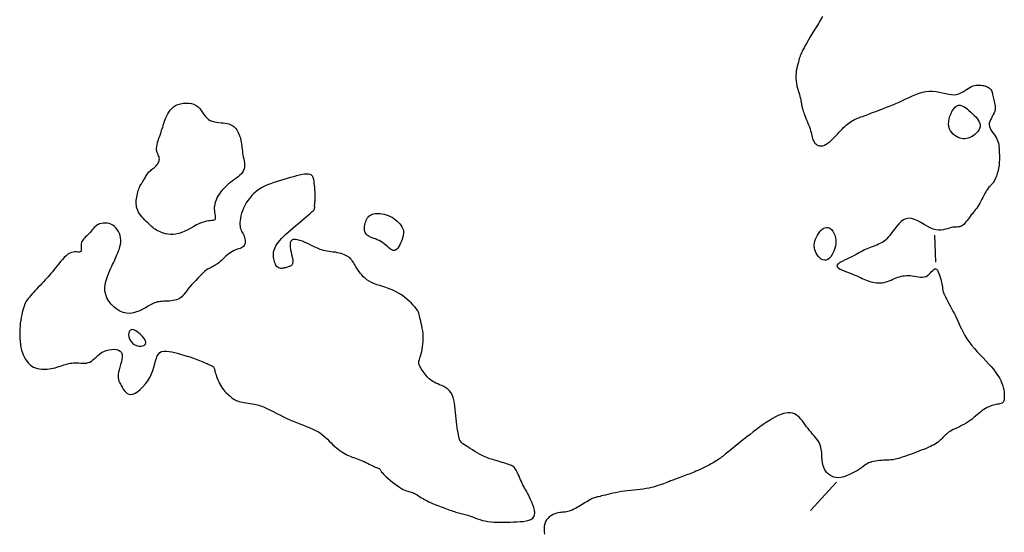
# Model space of a CAD drawing. Header units: millimetres. Extents: x 32690613 to 32693367, y 5343692 to 5344708.
# Tile 763 of 1009: x 32693155 to 32693192, y 5343978 to 5343997. Entities that reach past the tile are written whole.
import ezdxf

# ---------------------------------------------------------------- set-up
doc = ezdxf.new("R2010")
doc.units = ezdxf.units.MM
doc.header["$LTSCALE"] = 20
doc.layers.add('02-DGM_HL_493.00', color=102, linetype='Continuous')

msp = doc.modelspace()

# ---------------------------------------------------------------- linework, layer by layer
at = {"layer": '02-DGM_HL_493.00', "elevation": 493, "flags": 128}
for points in [[(32693184.943, 5343996.856), (32693184.866, 5343996.73), (32693184.788, 5343996.602), (32693184.71, 5343996.474), (32693184.633, 5343996.348), (32693184.558, 5343996.224), (32693184.486, 5343996.105), (32693184.419, 5343995.993), (32693184.357, 5343995.887), (32693184.301, 5343995.791), (32693184.253, 5343995.705), (32693184.214, 5343995.631), (32693184.181, 5343995.566), (32693184.155, 5343995.509), (32693184.133, 5343995.456), (32693184.114, 5343995.405), (32693184.097, 5343995.353), (32693184.08, 5343995.299), (32693184.063, 5343995.239), (32693184.044, 5343995.172), (32693184.023, 5343995.098), (32693184.003, 5343995.018), (32693183.985, 5343994.934), (32693183.969, 5343994.845), (32693183.957, 5343994.754), (32693183.95, 5343994.661), (32693183.95, 5343994.568), (32693183.958, 5343994.474), (32693183.971, 5343994.382), (32693183.99, 5343994.292), (32693184.011, 5343994.205), (32693184.035, 5343994.122), (32693184.059, 5343994.044), (32693184.081, 5343993.972), (32693184.101, 5343993.906), (32693184.117, 5343993.848), (32693184.13, 5343993.796), (32693184.139, 5343993.75), (32693184.147, 5343993.708), (32693184.153, 5343993.67), (32693184.159, 5343993.633), (32693184.164, 5343993.597), (32693184.17, 5343993.562), (32693184.178, 5343993.525), (32693184.186, 5343993.486), (32693184.197, 5343993.445), (32693184.21, 5343993.402), (32693184.225, 5343993.355), (32693184.242, 5343993.304), (32693184.262, 5343993.25), (32693184.285, 5343993.191), (32693184.31, 5343993.127), (32693184.338, 5343993.059), (32693184.367, 5343992.988), (32693184.397, 5343992.916), (32693184.425, 5343992.843), (32693184.452, 5343992.77), (32693184.477, 5343992.7), (32693184.498, 5343992.632), (32693184.516, 5343992.568), (32693184.53, 5343992.508), (32693184.543, 5343992.451), (32693184.555, 5343992.398), (32693184.568, 5343992.348), (32693184.583, 5343992.301), (32693184.602, 5343992.256), (32693184.626, 5343992.214), (32693184.656, 5343992.175), (32693184.691, 5343992.14), (32693184.732, 5343992.11), (32693184.778, 5343992.087), (32693184.829, 5343992.073), (32693184.885, 5343992.068), (32693184.945, 5343992.075), (32693185.009, 5343992.096), (32693185.076, 5343992.13), (32693185.146, 5343992.177), (32693185.217, 5343992.234), (32693185.288, 5343992.297), (32693185.359, 5343992.366), (32693185.428, 5343992.436), (32693185.495, 5343992.506), (32693185.557, 5343992.573), (32693185.615, 5343992.636), (32693185.668, 5343992.693), (32693185.719, 5343992.745), (32693185.767, 5343992.793), (32693185.815, 5343992.838), (32693185.862, 5343992.878), (32693185.91, 5343992.916), (32693185.959, 5343992.95), (32693186.011, 5343992.982), (32693186.066, 5343993.012), (32693186.122, 5343993.04), (32693186.181, 5343993.067), (32693186.24, 5343993.092), (32693186.301, 5343993.116), (32693186.362, 5343993.14), (32693186.424, 5343993.163), (32693186.485, 5343993.186), (32693186.548, 5343993.21), (32693186.613, 5343993.235), (32693186.68, 5343993.26), (32693186.752, 5343993.287), (32693186.828, 5343993.316), (32693186.91, 5343993.347), (32693186.999, 5343993.38), (32693187.095, 5343993.417), (32693187.198, 5343993.456), (32693187.307, 5343993.498), (32693187.42, 5343993.543), (32693187.537, 5343993.59), (32693187.657, 5343993.64), (32693187.779, 5343993.693), (32693187.902, 5343993.749), (32693188.025, 5343993.807), (32693188.148, 5343993.865), (32693188.27, 5343993.921), (32693188.393, 5343993.973), (32693188.517, 5343994.019), (32693188.64, 5343994.055), (32693188.765, 5343994.081), (32693188.889, 5343994.093), (32693189.014, 5343994.091), (32693189.139, 5343994.077), (32693189.262, 5343994.055), (32693189.382, 5343994.029), (32693189.498, 5343994.003), (32693189.609, 5343993.981), (32693189.714, 5343993.966), (32693189.812, 5343993.963), (32693189.901, 5343993.973), (32693189.984, 5343993.997), (32693190.06, 5343994.03), (32693190.131, 5343994.069), (32693190.198, 5343994.112), (32693190.261, 5343994.156), (32693190.323, 5343994.198), (32693190.385, 5343994.235), (32693190.446, 5343994.265), (32693190.507, 5343994.288), (32693190.568, 5343994.304), (32693190.628, 5343994.314), (32693190.687, 5343994.319), (32693190.745, 5343994.32), (32693190.801, 5343994.316), (32693190.854, 5343994.309), (32693190.906, 5343994.299), (32693190.954, 5343994.287), (32693190.999, 5343994.272), (32693191.041, 5343994.254), (32693191.079, 5343994.233), (32693191.112, 5343994.21), (32693191.142, 5343994.184), (32693191.166, 5343994.155), (32693191.186, 5343994.123), (32693191.201, 5343994.088), (32693191.214, 5343994.051), (32693191.224, 5343994.011), (32693191.233, 5343993.968), (32693191.242, 5343993.923), (32693191.251, 5343993.875), (32693191.263, 5343993.825), (32693191.276, 5343993.772), (32693191.291, 5343993.717), (32693191.305, 5343993.66), (32693191.316, 5343993.601), (32693191.324, 5343993.541), (32693191.327, 5343993.479), (32693191.322, 5343993.417), (32693191.309, 5343993.354), (32693191.286, 5343993.291), (32693191.256, 5343993.227), (32693191.221, 5343993.163), (32693191.187, 5343993.099), (32693191.155, 5343993.035), (32693191.128, 5343992.972), (32693191.111, 5343992.908), (32693191.106, 5343992.846), (32693191.116, 5343992.784), (32693191.138, 5343992.722), (32693191.171, 5343992.661), (32693191.21, 5343992.6), (32693191.253, 5343992.539), (32693191.297, 5343992.478), (32693191.338, 5343992.417), (32693191.376, 5343992.356), (32693191.405, 5343992.294), (32693191.429, 5343992.233), (32693191.446, 5343992.171), (32693191.458, 5343992.109), (32693191.467, 5343992.047), (32693191.472, 5343991.984), (32693191.476, 5343991.922), (32693191.478, 5343991.859), (32693191.481, 5343991.797), (32693191.483, 5343991.735), (32693191.484, 5343991.672), (32693191.485, 5343991.61), (32693191.484, 5343991.547), (32693191.481, 5343991.484), (32693191.477, 5343991.422), (32693191.47, 5343991.359), (32693191.461, 5343991.296), (32693191.449, 5343991.234), (32693191.436, 5343991.172), (32693191.421, 5343991.113), (32693191.405, 5343991.056), (32693191.389, 5343991.001), (32693191.372, 5343990.951), (32693191.354, 5343990.904), (32693191.338, 5343990.862), (32693191.321, 5343990.824), (32693191.304, 5343990.79), (32693191.287, 5343990.759), (32693191.27, 5343990.731), (32693191.252, 5343990.705), (32693191.233, 5343990.682), (32693191.214, 5343990.659), (32693191.193, 5343990.638), (32693191.172, 5343990.617), (32693191.149, 5343990.594), (32693191.124, 5343990.568), (32693191.099, 5343990.539), (32693191.071, 5343990.505), (32693191.043, 5343990.465), (32693191.012, 5343990.418), (32693190.98, 5343990.363), (32693190.946, 5343990.301), (32693190.911, 5343990.234), (32693190.875, 5343990.164), (32693190.837, 5343990.092), (32693190.799, 5343990.02), (32693190.761, 5343989.95), (32693190.722, 5343989.884), (32693190.682, 5343989.822), (32693190.643, 5343989.765), (32693190.603, 5343989.711), (32693190.564, 5343989.66), (32693190.524, 5343989.61), (32693190.484, 5343989.56), (32693190.444, 5343989.511), (32693190.405, 5343989.46), (32693190.365, 5343989.408), (32693190.325, 5343989.355), (32693190.286, 5343989.302), (32693190.246, 5343989.252), (32693190.206, 5343989.206), (32693190.166, 5343989.165), (32693190.126, 5343989.13), (32693190.085, 5343989.103), (32693190.044, 5343989.085), (32693190.002, 5343989.074), (32693189.958, 5343989.068), (32693189.913, 5343989.066), (32693189.864, 5343989.064), (32693189.813, 5343989.061), (32693189.758, 5343989.055), (32693189.698, 5343989.043), (32693189.634, 5343989.025), (32693189.564, 5343989.003), (32693189.489, 5343988.981), (32693189.409, 5343988.961), (32693189.324, 5343988.948), (32693189.233, 5343988.945), (32693189.136, 5343988.956), (32693189.033, 5343988.984), (32693188.925, 5343989.031), (32693188.812, 5343989.092), (32693188.696, 5343989.16), (32693188.579, 5343989.23), (32693188.462, 5343989.295), (32693188.347, 5343989.348), (32693188.235, 5343989.383), (32693188.128, 5343989.393), (32693188.027, 5343989.375), (32693187.932, 5343989.33), (32693187.843, 5343989.266), (32693187.76, 5343989.186), (32693187.683, 5343989.097), (32693187.611, 5343989.004), (32693187.544, 5343988.912), (32693187.483, 5343988.826), (32693187.425, 5343988.751), (32693187.372, 5343988.687), (32693187.321, 5343988.632), (32693187.271, 5343988.585), (32693187.222, 5343988.545), (32693187.171, 5343988.51), (32693187.119, 5343988.479), (32693187.064, 5343988.451), (32693187.004, 5343988.425), (32693186.942, 5343988.399), (32693186.877, 5343988.374), (32693186.81, 5343988.349), (32693186.744, 5343988.324), (32693186.677, 5343988.299), (32693186.612, 5343988.272), (32693186.549, 5343988.245), (32693186.489, 5343988.216), (32693186.43, 5343988.185), (32693186.372, 5343988.152), (32693186.312, 5343988.118), (32693186.249, 5343988.082), (32693186.182, 5343988.045), (32693186.108, 5343988.006), (32693186.026, 5343987.966), (32693185.936, 5343987.924), (32693185.842, 5343987.882), (32693185.749, 5343987.838), (32693185.662, 5343987.795), (32693185.585, 5343987.751), (32693185.525, 5343987.707), (32693185.486, 5343987.664), (32693185.473, 5343987.622), (32693185.489, 5343987.581), (32693185.531, 5343987.541), (32693185.595, 5343987.502), (32693185.675, 5343987.464), (32693185.765, 5343987.427), (32693185.862, 5343987.391), (32693185.959, 5343987.356), (32693186.051, 5343987.322), (32693186.136, 5343987.288), (32693186.212, 5343987.255), (32693186.283, 5343987.223), (32693186.348, 5343987.193), (32693186.411, 5343987.163), (32693186.471, 5343987.135), (32693186.532, 5343987.109), (32693186.594, 5343987.085), (32693186.659, 5343987.062), (32693186.727, 5343987.042), (32693186.796, 5343987.025), (32693186.866, 5343987.011), (32693186.937, 5343987.002), (32693187.008, 5343986.997), (32693187.079, 5343986.997), (32693187.148, 5343987.003), (32693187.216, 5343987.015), (32693187.282, 5343987.032), (32693187.346, 5343987.053), (32693187.41, 5343987.077), (32693187.473, 5343987.103), (32693187.535, 5343987.13), (32693187.596, 5343987.156), (32693187.658, 5343987.182), (32693187.72, 5343987.205), (32693187.782, 5343987.225), (32693187.845, 5343987.242), (32693187.909, 5343987.256), (32693187.974, 5343987.265), (32693188.042, 5343987.271), (32693188.111, 5343987.271), (32693188.183, 5343987.266), (32693188.257, 5343987.256), (32693188.334, 5343987.243), (32693188.411, 5343987.229), (32693188.487, 5343987.218), (32693188.562, 5343987.21), (32693188.635, 5343987.21), (32693188.704, 5343987.218), (32693188.768, 5343987.239), (32693188.826, 5343987.273), (32693188.88, 5343987.316), (32693188.929, 5343987.365), (32693188.974, 5343987.414), (32693189.015, 5343987.458), (32693189.053, 5343987.494), (32693189.089, 5343987.516), (32693189.124, 5343987.52), (32693189.157, 5343987.502), (32693189.188, 5343987.465), (32693189.218, 5343987.413), (32693189.246, 5343987.351), (32693189.271, 5343987.281), (32693189.294, 5343987.209), (32693189.314, 5343987.138), (32693189.33, 5343987.072), (32693189.344, 5343987.014), (32693189.354, 5343986.965), (32693189.362, 5343986.922), (32693189.368, 5343986.885), (32693189.373, 5343986.852), (32693189.376, 5343986.822), (32693189.38, 5343986.793), (32693189.384, 5343986.765), (32693189.389, 5343986.737), (32693189.395, 5343986.707), (32693189.403, 5343986.674), (32693189.414, 5343986.638), (32693189.429, 5343986.598), (32693189.447, 5343986.553), (32693189.471, 5343986.502), (32693189.499, 5343986.445), (32693189.534, 5343986.38), (32693189.573, 5343986.308), (32693189.617, 5343986.229), (32693189.664, 5343986.144), (32693189.714, 5343986.053), (32693189.765, 5343985.957), (32693189.817, 5343985.856), (32693189.868, 5343985.75), (32693189.919, 5343985.641), (32693189.97, 5343985.528), (32693190.023, 5343985.413), (32693190.079, 5343985.295), (32693190.14, 5343985.175), (32693190.206, 5343985.054), (32693190.281, 5343984.932), (32693190.364, 5343984.811), (32693190.457, 5343984.689), (32693190.557, 5343984.569), (32693190.663, 5343984.45), (32693190.772, 5343984.333), (32693190.88, 5343984.219), (32693190.985, 5343984.108), (32693191.086, 5343984), (32693191.178, 5343983.897), (32693191.26, 5343983.799), (32693191.332, 5343983.705), (32693191.395, 5343983.616), (32693191.449, 5343983.533), (32693191.495, 5343983.454), (32693191.534, 5343983.379), (32693191.566, 5343983.31), (32693191.592, 5343983.246), (32693191.613, 5343983.187), (32693191.629, 5343983.132), (32693191.641, 5343983.081), (32693191.649, 5343983.033), (32693191.655, 5343982.988), (32693191.659, 5343982.944), (32693191.661, 5343982.902), (32693191.663, 5343982.86), (32693191.665, 5343982.818), (32693191.666, 5343982.777), (32693191.665, 5343982.738), (32693191.662, 5343982.7), (32693191.657, 5343982.665), (32693191.649, 5343982.633), (32693191.636, 5343982.604), (32693191.619, 5343982.58), (32693191.596, 5343982.561), (32693191.568, 5343982.546), (32693191.536, 5343982.533), (32693191.499, 5343982.523), (32693191.458, 5343982.514), (32693191.414, 5343982.506), (32693191.367, 5343982.496), (32693191.316, 5343982.485), (32693191.264, 5343982.471), (32693191.209, 5343982.454), (32693191.152, 5343982.434), (32693191.093, 5343982.41), (32693191.034, 5343982.382), (32693190.974, 5343982.35), (32693190.913, 5343982.314), (32693190.852, 5343982.272), (32693190.791, 5343982.226), (32693190.73, 5343982.175), (32693190.668, 5343982.122), (32693190.605, 5343982.066), (32693190.539, 5343982.01), (32693190.472, 5343981.954), (32693190.401, 5343981.9), (32693190.327, 5343981.849), (32693190.249, 5343981.8), (32693190.168, 5343981.756), (32693190.086, 5343981.714), (32693190.005, 5343981.674), (32693189.926, 5343981.637), (32693189.85, 5343981.601), (32693189.778, 5343981.567), (32693189.714, 5343981.533), (32693189.656, 5343981.499), (32693189.605, 5343981.466), (32693189.561, 5343981.433), (32693189.521, 5343981.4), (32693189.485, 5343981.367), (32693189.451, 5343981.335), (32693189.42, 5343981.302), (32693189.39, 5343981.27), (32693189.36, 5343981.237), (32693189.329, 5343981.205), (32693189.296, 5343981.172), (32693189.26, 5343981.14), (32693189.22, 5343981.107), (32693189.175, 5343981.074), (32693189.124, 5343981.041), (32693189.067, 5343981.007), (32693189.002, 5343980.973), (32693188.93, 5343980.939), (32693188.852, 5343980.905), (32693188.77, 5343980.87), (32693188.683, 5343980.836), (32693188.594, 5343980.801), (32693188.503, 5343980.766), (32693188.41, 5343980.731), (32693188.318, 5343980.696), (32693188.227, 5343980.662), (32693188.137, 5343980.629), (32693188.051, 5343980.597), (32693187.968, 5343980.568), (32693187.89, 5343980.541), (32693187.818, 5343980.517), (32693187.752, 5343980.497), (32693187.694, 5343980.481), (32693187.641, 5343980.469), (32693187.593, 5343980.459), (32693187.546, 5343980.452), (32693187.499, 5343980.448), (32693187.45, 5343980.444), (32693187.397, 5343980.441), (32693187.338, 5343980.439), (32693187.272, 5343980.436), (32693187.2, 5343980.433), (32693187.124, 5343980.429), (32693187.046, 5343980.423), (32693186.969, 5343980.415), (32693186.893, 5343980.404), (32693186.822, 5343980.391), (32693186.756, 5343980.375), (32693186.698, 5343980.355), (32693186.645, 5343980.331), (32693186.596, 5343980.304), (32693186.547, 5343980.273), (32693186.496, 5343980.237), (32693186.441, 5343980.198), (32693186.379, 5343980.155), (32693186.308, 5343980.107), (32693186.227, 5343980.055), (32693186.136, 5343980.002), (32693186.038, 5343979.949), (32693185.936, 5343979.9), (32693185.831, 5343979.856), (32693185.727, 5343979.82), (32693185.625, 5343979.796), (32693185.529, 5343979.785), (32693185.438, 5343979.789), (32693185.356, 5343979.807), (32693185.28, 5343979.837), (32693185.212, 5343979.877), (32693185.152, 5343979.925), (32693185.099, 5343979.979), (32693185.053, 5343980.037), (32693185.016, 5343980.098), (32693184.986, 5343980.16), (32693184.963, 5343980.221), (32693184.946, 5343980.283), (32693184.933, 5343980.345), (32693184.925, 5343980.407), (32693184.919, 5343980.47), (32693184.916, 5343980.532), (32693184.913, 5343980.595), (32693184.911, 5343980.657), (32693184.907, 5343980.719), (32693184.901, 5343980.782), (32693184.893, 5343980.844), (32693184.881, 5343980.906), (32693184.863, 5343980.968), (32693184.84, 5343981.03), (32693184.81, 5343981.091), (32693184.773, 5343981.152), (32693184.729, 5343981.213), (32693184.68, 5343981.275), (32693184.627, 5343981.337), (32693184.571, 5343981.401), (32693184.514, 5343981.466), (32693184.457, 5343981.534), (32693184.401, 5343981.603), (32693184.347, 5343981.675), (32693184.295, 5343981.748), (32693184.244, 5343981.82), (32693184.192, 5343981.89), (32693184.139, 5343981.956), (32693184.084, 5343982.017), (32693184.026, 5343982.07), (32693183.964, 5343982.114), (32693183.898, 5343982.148), (32693183.826, 5343982.171), (32693183.75, 5343982.184), (32693183.669, 5343982.186), (32693183.584, 5343982.178), (32693183.493, 5343982.158), (32693183.398, 5343982.129), (32693183.298, 5343982.088), (32693183.193, 5343982.037), (32693183.084, 5343981.977), (32693182.972, 5343981.909), (32693182.856, 5343981.833), (32693182.738, 5343981.751), (32693182.619, 5343981.665), (32693182.498, 5343981.575), (32693182.377, 5343981.482), (32693182.255, 5343981.389), (32693182.136, 5343981.295), (32693182.02, 5343981.203), (32693181.908, 5343981.114), (32693181.804, 5343981.03), (32693181.707, 5343980.952), (32693181.62, 5343980.882), (32693181.545, 5343980.82), (32693181.482, 5343980.769), (32693181.43, 5343980.727), (32693181.388, 5343980.693), (32693181.353, 5343980.665), (32693181.325, 5343980.642), (32693181.301, 5343980.622), (32693181.28, 5343980.605), (32693181.26, 5343980.589), (32693181.239, 5343980.572), (32693181.217, 5343980.554), (32693181.192, 5343980.535), (32693181.164, 5343980.515), (32693181.133, 5343980.492), (32693181.096, 5343980.468), (32693181.054, 5343980.44), (32693181.005, 5343980.41), (32693180.949, 5343980.377), (32693180.887, 5343980.341), (32693180.82, 5343980.303), (32693180.75, 5343980.265), (32693180.677, 5343980.226), (32693180.603, 5343980.187), (32693180.529, 5343980.15), (32693180.456, 5343980.115), (32693180.386, 5343980.082), (32693180.318, 5343980.051), (32693180.251, 5343980.023), (32693180.186, 5343979.996), (32693180.123, 5343979.971), (32693180.06, 5343979.947), (32693179.998, 5343979.923), (32693179.936, 5343979.9), (32693179.875, 5343979.877), (32693179.814, 5343979.853), (32693179.754, 5343979.831), (32693179.695, 5343979.809), (32693179.638, 5343979.787), (32693179.584, 5343979.767), (32693179.533, 5343979.747), (32693179.484, 5343979.729), (32693179.44, 5343979.712), (32693179.398, 5343979.696), (32693179.357, 5343979.681), (32693179.315, 5343979.665), (32693179.271, 5343979.649), (32693179.224, 5343979.631), (32693179.173, 5343979.612), (32693179.115, 5343979.59), (32693179.049, 5343979.565), (32693178.977, 5343979.538), (32693178.897, 5343979.511), (32693178.811, 5343979.482), (32693178.72, 5343979.454), (32693178.623, 5343979.428), (32693178.52, 5343979.403), (32693178.414, 5343979.382), (32693178.303, 5343979.363), (32693178.19, 5343979.348), (32693178.074, 5343979.335), (32693177.956, 5343979.323), (32693177.839, 5343979.311), (32693177.722, 5343979.299), (32693177.606, 5343979.286), (32693177.493, 5343979.271), (32693177.382, 5343979.252), (32693177.276, 5343979.232), (32693177.175, 5343979.21), (32693177.079, 5343979.188), (32693176.989, 5343979.165), (32693176.906, 5343979.144), (32693176.831, 5343979.125), (32693176.765, 5343979.109), (32693176.707, 5343979.095), (32693176.657, 5343979.084), (32693176.613, 5343979.075), (32693176.573, 5343979.066), (32693176.535, 5343979.056), (32693176.498, 5343979.044), (32693176.459, 5343979.03), (32693176.418, 5343979.012), (32693176.373, 5343978.989), (32693176.324, 5343978.962), (32693176.272, 5343978.932), (32693176.216, 5343978.899), (32693176.159, 5343978.863), (32693176.1, 5343978.827), (32693176.039, 5343978.79), (32693175.978, 5343978.753), (32693175.917, 5343978.716), (32693175.856, 5343978.681), (32693175.796, 5343978.648), (32693175.737, 5343978.618), (32693175.679, 5343978.59), (32693175.622, 5343978.566), (32693175.567, 5343978.547), (32693175.514, 5343978.532), (32693175.464, 5343978.522), (32693175.415, 5343978.515), (32693175.366, 5343978.511), (32693175.317, 5343978.508), (32693175.267, 5343978.504), (32693175.215, 5343978.498), (32693175.159, 5343978.489), (32693175.1, 5343978.474), (32693175.036, 5343978.452), (32693174.969, 5343978.424), (32693174.903, 5343978.388), (32693174.839, 5343978.344), (32693174.78, 5343978.291), (32693174.728, 5343978.23), (32693174.686, 5343978.161), (32693174.656, 5343978.081), (32693174.64, 5343977.992), (32693174.636, 5343977.896), (32693174.641, 5343977.796), (32693174.652, 5343977.693)], [(32693189.136, 5343987.765), (32693189.097, 5343988.764)], [(32693184.492, 5343978.577), (32693185.452, 5343979.615)]]:
    msp.add_lwpolyline(points, dxfattribs=at)
for points in [[(32693160.615, 5343993.044), (32693160.641, 5343993.11), (32693160.672, 5343993.179), (32693160.708, 5343993.25), (32693160.75, 5343993.321), (32693160.799, 5343993.389), (32693160.857, 5343993.452), (32693160.923, 5343993.51), (32693161, 5343993.56), (32693161.086, 5343993.6), (32693161.181, 5343993.629), (32693161.281, 5343993.648), (32693161.383, 5343993.655), (32693161.484, 5343993.651), (32693161.582, 5343993.636), (32693161.673, 5343993.608), (32693161.756, 5343993.567), (32693161.827, 5343993.514), (32693161.889, 5343993.451), (32693161.944, 5343993.382), (32693161.995, 5343993.309), (32693162.045, 5343993.237), (32693162.095, 5343993.167), (32693162.149, 5343993.104), (32693162.21, 5343993.051), (32693162.278, 5343993.01), (32693162.353, 5343992.979), (32693162.434, 5343992.957), (32693162.517, 5343992.942), (32693162.601, 5343992.932), (32693162.684, 5343992.924), (32693162.763, 5343992.917), (32693162.838, 5343992.909), (32693162.906, 5343992.897), (32693162.967, 5343992.882), (32693163.022, 5343992.863), (32693163.072, 5343992.841), (32693163.117, 5343992.814), (32693163.158, 5343992.783), (32693163.195, 5343992.747), (32693163.229, 5343992.707), (32693163.261, 5343992.662), (32693163.29, 5343992.613), (32693163.317, 5343992.561), (32693163.341, 5343992.505), (32693163.363, 5343992.447), (32693163.383, 5343992.387), (32693163.399, 5343992.326), (32693163.413, 5343992.264), (32693163.425, 5343992.202), (32693163.435, 5343992.139), (32693163.443, 5343992.076), (32693163.451, 5343992.012), (32693163.459, 5343991.946), (32693163.468, 5343991.879), (32693163.477, 5343991.81), (32693163.489, 5343991.739), (32693163.504, 5343991.665), (32693163.519, 5343991.59), (32693163.532, 5343991.514), (32693163.543, 5343991.439), (32693163.548, 5343991.364), (32693163.546, 5343991.292), (32693163.535, 5343991.222), (32693163.512, 5343991.156), (32693163.477, 5343991.094), (32693163.431, 5343991.037), (32693163.375, 5343990.982), (32693163.313, 5343990.929), (32693163.245, 5343990.878), (32693163.173, 5343990.826), (32693163.101, 5343990.774), (32693163.029, 5343990.72), (32693162.959, 5343990.664), (32693162.893, 5343990.606), (32693162.83, 5343990.546), (32693162.771, 5343990.484), (32693162.715, 5343990.421), (32693162.664, 5343990.358), (32693162.617, 5343990.294), (32693162.575, 5343990.23), (32693162.539, 5343990.166), (32693162.508, 5343990.102), (32693162.481, 5343990.038), (32693162.46, 5343989.975), (32693162.445, 5343989.912), (32693162.434, 5343989.849), (32693162.429, 5343989.786), (32693162.428, 5343989.724), (32693162.433, 5343989.662), (32693162.441, 5343989.601), (32693162.45, 5343989.543), (32693162.459, 5343989.489), (32693162.464, 5343989.439), (32693162.465, 5343989.397), (32693162.459, 5343989.362), (32693162.444, 5343989.335), (32693162.418, 5343989.318), (32693162.383, 5343989.308), (32693162.337, 5343989.302), (32693162.282, 5343989.297), (32693162.218, 5343989.291), (32693162.145, 5343989.28), (32693162.064, 5343989.262), (32693161.975, 5343989.233), (32693161.879, 5343989.192), (32693161.777, 5343989.142), (32693161.671, 5343989.084), (32693161.561, 5343989.024), (32693161.449, 5343988.965), (32693161.337, 5343988.909), (32693161.225, 5343988.861), (32693161.115, 5343988.825), (32693161.009, 5343988.801), (32693160.906, 5343988.79), (32693160.808, 5343988.791), (32693160.715, 5343988.8), (32693160.627, 5343988.817), (32693160.546, 5343988.839), (32693160.471, 5343988.866), (32693160.404, 5343988.894), (32693160.344, 5343988.923), (32693160.29, 5343988.953), (32693160.241, 5343988.984), (32693160.196, 5343989.016), (32693160.152, 5343989.051), (32693160.109, 5343989.088), (32693160.065, 5343989.128), (32693160.018, 5343989.171), (32693159.967, 5343989.218), (32693159.914, 5343989.268), (32693159.86, 5343989.321), (32693159.806, 5343989.376), (32693159.755, 5343989.434), (32693159.706, 5343989.493), (32693159.662, 5343989.553), (32693159.625, 5343989.614), (32693159.595, 5343989.676), (32693159.572, 5343989.737), (32693159.556, 5343989.799), (32693159.546, 5343989.861), (32693159.541, 5343989.924), (32693159.54, 5343989.986), (32693159.543, 5343990.049), (32693159.55, 5343990.112), (32693159.559, 5343990.174), (32693159.571, 5343990.237), (32693159.584, 5343990.298), (32693159.6, 5343990.357), (32693159.616, 5343990.413), (32693159.634, 5343990.467), (32693159.652, 5343990.516), (32693159.671, 5343990.561), (32693159.691, 5343990.601), (32693159.71, 5343990.637), (32693159.73, 5343990.669), (32693159.749, 5343990.7), (32693159.769, 5343990.729), (32693159.789, 5343990.757), (32693159.809, 5343990.787), (32693159.828, 5343990.817), (32693159.848, 5343990.851), (32693159.868, 5343990.886), (32693159.888, 5343990.922), (32693159.91, 5343990.96), (32693159.932, 5343990.997), (32693159.957, 5343991.034), (32693159.983, 5343991.069), (32693160.012, 5343991.103), (32693160.043, 5343991.134), (32693160.076, 5343991.163), (32693160.111, 5343991.191), (32693160.146, 5343991.219), (32693160.181, 5343991.247), (32693160.216, 5343991.275), (32693160.249, 5343991.304), (32693160.281, 5343991.335), (32693160.309, 5343991.369), (32693160.335, 5343991.405), (32693160.356, 5343991.442), (32693160.374, 5343991.48), (32693160.387, 5343991.518), (32693160.395, 5343991.557), (32693160.398, 5343991.595), (32693160.394, 5343991.632), (32693160.385, 5343991.667), (32693160.37, 5343991.703), (32693160.354, 5343991.739), (32693160.336, 5343991.777), (32693160.32, 5343991.819), (32693160.306, 5343991.865), (32693160.297, 5343991.917), (32693160.295, 5343991.975), (32693160.301, 5343992.042), (32693160.315, 5343992.115), (32693160.333, 5343992.192), (32693160.356, 5343992.271), (32693160.382, 5343992.352), (32693160.409, 5343992.431), (32693160.436, 5343992.508), (32693160.46, 5343992.58), (32693160.482, 5343992.645), (32693160.502, 5343992.706), (32693160.52, 5343992.762), (32693160.537, 5343992.817), (32693160.554, 5343992.871), (32693160.572, 5343992.926), (32693160.592, 5343992.983)], [(32693190.456, 5343992.403), (32693190.395, 5343992.374), (32693190.333, 5343992.352), (32693190.271, 5343992.337), (32693190.209, 5343992.331), (32693190.146, 5343992.333), (32693190.083, 5343992.342), (32693190.02, 5343992.359), (32693189.957, 5343992.384), (32693189.893, 5343992.416), (32693189.831, 5343992.457), (32693189.773, 5343992.506), (32693189.72, 5343992.562), (32693189.675, 5343992.627), (32693189.639, 5343992.7), (32693189.615, 5343992.781), (32693189.604, 5343992.87), (32693189.608, 5343992.968), (32693189.625, 5343993.069), (32693189.654, 5343993.171), (32693189.693, 5343993.27), (32693189.74, 5343993.361), (32693189.793, 5343993.441), (32693189.851, 5343993.505), (32693189.911, 5343993.55), (32693189.973, 5343993.572), (32693190.035, 5343993.574), (32693190.098, 5343993.558), (32693190.162, 5343993.528), (32693190.226, 5343993.486), (32693190.291, 5343993.435), (32693190.356, 5343993.379), (32693190.421, 5343993.319), (32693190.485, 5343993.259), (32693190.548, 5343993.199), (32693190.606, 5343993.139), (32693190.659, 5343993.078), (32693190.704, 5343993.018), (32693190.74, 5343992.956), (32693190.763, 5343992.895), (32693190.773, 5343992.833), (32693190.768, 5343992.77), (32693190.749, 5343992.708), (32693190.719, 5343992.647), (32693190.678, 5343992.589), (32693190.63, 5343992.535), (32693190.576, 5343992.485), (32693190.517, 5343992.441)], [(32693162.407, 5343983.871), (32693162.417, 5343983.855), (32693162.425, 5343983.837), (32693162.432, 5343983.816), (32693162.439, 5343983.792), (32693162.446, 5343983.763), (32693162.455, 5343983.729), (32693162.465, 5343983.69), (32693162.478, 5343983.645), (32693162.495, 5343983.592), (32693162.515, 5343983.535), (32693162.538, 5343983.472), (32693162.565, 5343983.407), (32693162.594, 5343983.341), (32693162.627, 5343983.274), (32693162.662, 5343983.209), (32693162.699, 5343983.146), (32693162.739, 5343983.087), (32693162.781, 5343983.032), (32693162.824, 5343982.98), (32693162.868, 5343982.933), (32693162.913, 5343982.889), (32693162.956, 5343982.848), (32693162.999, 5343982.811), (32693163.04, 5343982.777), (32693163.08, 5343982.746), (32693163.119, 5343982.718), (32693163.157, 5343982.693), (32693163.198, 5343982.67), (32693163.24, 5343982.65), (32693163.287, 5343982.631), (32693163.338, 5343982.613), (32693163.396, 5343982.597), (32693163.46, 5343982.582), (32693163.53, 5343982.568), (32693163.603, 5343982.555), (32693163.679, 5343982.542), (32693163.755, 5343982.53), (32693163.829, 5343982.517), (32693163.9, 5343982.505), (32693163.966, 5343982.493), (32693164.026, 5343982.481), (32693164.082, 5343982.467), (32693164.135, 5343982.452), (32693164.189, 5343982.434), (32693164.245, 5343982.412), (32693164.305, 5343982.386), (32693164.373, 5343982.354), (32693164.449, 5343982.316), (32693164.537, 5343982.271), (32693164.634, 5343982.221), (32693164.74, 5343982.166), (32693164.854, 5343982.108), (32693164.972, 5343982.049), (32693165.095, 5343981.989), (32693165.221, 5343981.931), (32693165.348, 5343981.876), (32693165.475, 5343981.825), (32693165.601, 5343981.776), (32693165.725, 5343981.729), (32693165.846, 5343981.683), (32693165.963, 5343981.636), (32693166.075, 5343981.587), (32693166.181, 5343981.535), (32693166.281, 5343981.479), (32693166.374, 5343981.418), (32693166.459, 5343981.352), (32693166.539, 5343981.284), (32693166.615, 5343981.214), (32693166.686, 5343981.144), (32693166.754, 5343981.075), (32693166.821, 5343981.009), (32693166.886, 5343980.947), (32693166.95, 5343980.889), (32693167.015, 5343980.837), (32693167.079, 5343980.788), (32693167.144, 5343980.745), (32693167.208, 5343980.705), (32693167.272, 5343980.668), (32693167.336, 5343980.635), (32693167.399, 5343980.605), (32693167.463, 5343980.578), (32693167.527, 5343980.552), (32693167.59, 5343980.528), (32693167.653, 5343980.505), (32693167.717, 5343980.482), (32693167.78, 5343980.458), (32693167.844, 5343980.434), (32693167.907, 5343980.408), (32693167.971, 5343980.381), (32693168.034, 5343980.352), (32693168.096, 5343980.322), (32693168.155, 5343980.293), (32693168.212, 5343980.264), (32693168.266, 5343980.238), (32693168.316, 5343980.214), (32693168.361, 5343980.192), (32693168.4, 5343980.175), (32693168.435, 5343980.161), (32693168.465, 5343980.149), (32693168.491, 5343980.139), (32693168.513, 5343980.13), (32693168.532, 5343980.121), (32693168.547, 5343980.111), (32693168.559, 5343980.1), (32693168.569, 5343980.087), (32693168.578, 5343980.071), (32693168.589, 5343980.051), (32693168.603, 5343980.027), (32693168.623, 5343979.997), (32693168.65, 5343979.962), (32693168.687, 5343979.92), (32693168.735, 5343979.871), (32693168.795, 5343979.814), (32693168.866, 5343979.752), (32693168.945, 5343979.687), (32693169.028, 5343979.62), (32693169.114, 5343979.555), (32693169.199, 5343979.493), (32693169.281, 5343979.438), (32693169.357, 5343979.391), (32693169.424, 5343979.354), (32693169.484, 5343979.326), (32693169.537, 5343979.306), (32693169.586, 5343979.29), (32693169.631, 5343979.277), (32693169.673, 5343979.266), (32693169.714, 5343979.254), (32693169.756, 5343979.24), (32693169.799, 5343979.222), (32693169.844, 5343979.2), (32693169.889, 5343979.175), (32693169.935, 5343979.147), (32693169.982, 5343979.119), (32693170.029, 5343979.089), (32693170.076, 5343979.059), (32693170.122, 5343979.03), (32693170.167, 5343979.002), (32693170.212, 5343978.975), (32693170.258, 5343978.949), (32693170.305, 5343978.924), (32693170.352, 5343978.899), (32693170.402, 5343978.875), (32693170.455, 5343978.851), (32693170.511, 5343978.826), (32693170.57, 5343978.801), (32693170.632, 5343978.777), (32693170.697, 5343978.752), (32693170.763, 5343978.727), (32693170.83, 5343978.702), (32693170.896, 5343978.678), (32693170.962, 5343978.655), (32693171.027, 5343978.632), (32693171.089, 5343978.61), (32693171.149, 5343978.589), (32693171.207, 5343978.568), (32693171.263, 5343978.549), (32693171.317, 5343978.531), (32693171.37, 5343978.515), (32693171.42, 5343978.499), (32693171.469, 5343978.486), (32693171.517, 5343978.473), (32693171.564, 5343978.462), (32693171.611, 5343978.45), (32693171.659, 5343978.439), (32693171.709, 5343978.426), (32693171.762, 5343978.411), (32693171.818, 5343978.394), (32693171.879, 5343978.373), (32693171.945, 5343978.349), (32693172.016, 5343978.321), (32693172.093, 5343978.293), (32693172.175, 5343978.264), (32693172.262, 5343978.235), (32693172.354, 5343978.208), (32693172.452, 5343978.185), (32693172.554, 5343978.166), (32693172.661, 5343978.152), (32693172.773, 5343978.142), (32693172.888, 5343978.137), (32693173.007, 5343978.135), (32693173.128, 5343978.136), (32693173.251, 5343978.138), (32693173.375, 5343978.142), (32693173.5, 5343978.147), (32693173.624, 5343978.152), (32693173.746, 5343978.159), (32693173.862, 5343978.17), (32693173.97, 5343978.186), (32693174.066, 5343978.21), (32693174.148, 5343978.243), (32693174.214, 5343978.287), (32693174.26, 5343978.344), (32693174.284, 5343978.414), (32693174.289, 5343978.497), (32693174.278, 5343978.588), (32693174.254, 5343978.685), (32693174.22, 5343978.784), (32693174.18, 5343978.883), (32693174.137, 5343978.978), (32693174.094, 5343979.067), (32693174.053, 5343979.147), (32693174.015, 5343979.218), (32693173.979, 5343979.284), (32693173.945, 5343979.345), (32693173.913, 5343979.403), (32693173.882, 5343979.46), (32693173.852, 5343979.518), (32693173.822, 5343979.577), (32693173.793, 5343979.641), (32693173.764, 5343979.706), (32693173.735, 5343979.773), (32693173.706, 5343979.838), (32693173.678, 5343979.902), (32693173.651, 5343979.963), (32693173.624, 5343980.018), (32693173.599, 5343980.067), (32693173.574, 5343980.108), (32693173.549, 5343980.142), (32693173.522, 5343980.171), (32693173.494, 5343980.196), (32693173.462, 5343980.217), (32693173.425, 5343980.236), (32693173.383, 5343980.254), (32693173.334, 5343980.272), (32693173.277, 5343980.291), (32693173.214, 5343980.312), (32693173.147, 5343980.333), (32693173.077, 5343980.354), (32693173.005, 5343980.376), (32693172.934, 5343980.397), (32693172.865, 5343980.417), (32693172.799, 5343980.436), (32693172.738, 5343980.454), (32693172.681, 5343980.471), (32693172.625, 5343980.489), (32693172.57, 5343980.508), (32693172.514, 5343980.53), (32693172.454, 5343980.556), (32693172.39, 5343980.586), (32693172.319, 5343980.621), (32693172.241, 5343980.663), (32693172.157, 5343980.71), (32693172.071, 5343980.76), (32693171.984, 5343980.812), (32693171.899, 5343980.864), (32693171.819, 5343980.915), (32693171.746, 5343980.962), (32693171.683, 5343981.004), (32693171.632, 5343981.041), (32693171.592, 5343981.073), (32693171.56, 5343981.104), (32693171.536, 5343981.135), (32693171.517, 5343981.169), (32693171.502, 5343981.208), (32693171.489, 5343981.255), (32693171.477, 5343981.311), (32693171.463, 5343981.379), (32693171.449, 5343981.458), (32693171.434, 5343981.546), (32693171.419, 5343981.643), (32693171.404, 5343981.746), (32693171.389, 5343981.855), (32693171.375, 5343981.969), (32693171.363, 5343982.085), (32693171.352, 5343982.204), (32693171.341, 5343982.322), (32693171.329, 5343982.439), (32693171.313, 5343982.552), (32693171.293, 5343982.66), (32693171.266, 5343982.761), (32693171.231, 5343982.853), (32693171.186, 5343982.935), (32693171.131, 5343983.006), (32693171.067, 5343983.066), (32693170.997, 5343983.116), (32693170.922, 5343983.16), (32693170.846, 5343983.197), (32693170.77, 5343983.23), (32693170.698, 5343983.26), (32693170.63, 5343983.289), (32693170.57, 5343983.318), (32693170.517, 5343983.348), (32693170.469, 5343983.379), (32693170.426, 5343983.411), (32693170.385, 5343983.446), (32693170.347, 5343983.483), (32693170.31, 5343983.523), (32693170.272, 5343983.567), (32693170.233, 5343983.614), (32693170.194, 5343983.664), (32693170.156, 5343983.716), (32693170.119, 5343983.768), (32693170.086, 5343983.821), (32693170.056, 5343983.872), (32693170.032, 5343983.92), (32693170.015, 5343983.965), (32693170.004, 5343984.007), (32693170, 5343984.045), (32693170.002, 5343984.083), (32693170.009, 5343984.122), (32693170.019, 5343984.163), (32693170.033, 5343984.208), (32693170.05, 5343984.259), (32693170.068, 5343984.318), (32693170.086, 5343984.386), (32693170.105, 5343984.462), (32693170.122, 5343984.545), (32693170.137, 5343984.633), (32693170.15, 5343984.727), (32693170.159, 5343984.823), (32693170.163, 5343984.922), (32693170.162, 5343985.022), (32693170.156, 5343985.122), (32693170.144, 5343985.22), (32693170.128, 5343985.316), (32693170.11, 5343985.408), (32693170.09, 5343985.495), (32693170.07, 5343985.577), (32693170.052, 5343985.651), (32693170.035, 5343985.718), (32693170.022, 5343985.775), (32693170.01, 5343985.826), (32693169.997, 5343985.872), (32693169.982, 5343985.916), (32693169.962, 5343985.959), (32693169.935, 5343986.005), (32693169.899, 5343986.054), (32693169.853, 5343986.111), (32693169.794, 5343986.175), (32693169.724, 5343986.246), (32693169.644, 5343986.322), (32693169.554, 5343986.399), (32693169.457, 5343986.476), (32693169.353, 5343986.551), (32693169.243, 5343986.621), (32693169.13, 5343986.683), (32693169.014, 5343986.737), (32693168.897, 5343986.783), (32693168.78, 5343986.823), (32693168.664, 5343986.86), (32693168.551, 5343986.895), (32693168.443, 5343986.931), (32693168.34, 5343986.969), (32693168.245, 5343987.011), (32693168.158, 5343987.058), (32693168.08, 5343987.111), (32693168.008, 5343987.168), (32693167.944, 5343987.228), (32693167.886, 5343987.29), (32693167.834, 5343987.352), (32693167.788, 5343987.415), (32693167.746, 5343987.477), (32693167.708, 5343987.537), (32693167.673, 5343987.595), (32693167.64, 5343987.65), (32693167.609, 5343987.703), (32693167.578, 5343987.753), (32693167.546, 5343987.8), (32693167.513, 5343987.844), (32693167.477, 5343987.885), (32693167.438, 5343987.923), (32693167.395, 5343987.957), (32693167.349, 5343987.988), (32693167.299, 5343988.016), (32693167.245, 5343988.042), (32693167.186, 5343988.064), (32693167.124, 5343988.084), (32693167.056, 5343988.101), (32693166.985, 5343988.116), (32693166.91, 5343988.129), (32693166.834, 5343988.141), (32693166.756, 5343988.152), (32693166.68, 5343988.163), (32693166.606, 5343988.174), (32693166.535, 5343988.187), (32693166.469, 5343988.201), (32693166.408, 5343988.217), (32693166.352, 5343988.235), (32693166.297, 5343988.256), (32693166.243, 5343988.28), (32693166.185, 5343988.308), (32693166.123, 5343988.338), (32693166.055, 5343988.373), (32693165.977, 5343988.411), (32693165.889, 5343988.453), (32693165.794, 5343988.496), (32693165.696, 5343988.537), (32693165.598, 5343988.572), (32693165.506, 5343988.597), (32693165.421, 5343988.61), (32693165.35, 5343988.607), (32693165.295, 5343988.585), (32693165.259, 5343988.541), (32693165.24, 5343988.479), (32693165.235, 5343988.403), (32693165.241, 5343988.318), (32693165.255, 5343988.227), (32693165.273, 5343988.136), (32693165.293, 5343988.048), (32693165.31, 5343987.968), (32693165.323, 5343987.9), (32693165.331, 5343987.842), (32693165.335, 5343987.795), (32693165.334, 5343987.755), (32693165.33, 5343987.724), (32693165.322, 5343987.698), (32693165.311, 5343987.677), (32693165.297, 5343987.659), (32693165.281, 5343987.644), (32693165.263, 5343987.631), (32693165.242, 5343987.619), (32693165.218, 5343987.608), (32693165.193, 5343987.599), (32693165.165, 5343987.589), (32693165.135, 5343987.58), (32693165.103, 5343987.571), (32693165.07, 5343987.561), (32693165.034, 5343987.552), (32693164.998, 5343987.543), (32693164.961, 5343987.537), (32693164.924, 5343987.534), (32693164.888, 5343987.535), (32693164.854, 5343987.54), (32693164.821, 5343987.552), (32693164.79, 5343987.569), (32693164.762, 5343987.593), (32693164.736, 5343987.622), (32693164.712, 5343987.657), (32693164.691, 5343987.696), (32693164.673, 5343987.739), (32693164.656, 5343987.786), (32693164.643, 5343987.836), (32693164.632, 5343987.889), (32693164.624, 5343987.945), (32693164.62, 5343988.002), (32693164.62, 5343988.061), (32693164.626, 5343988.122), (32693164.637, 5343988.184), (32693164.655, 5343988.247), (32693164.68, 5343988.31), (32693164.712, 5343988.374), (32693164.753, 5343988.439), (32693164.801, 5343988.505), (32693164.857, 5343988.573), (32693164.921, 5343988.643), (32693164.992, 5343988.716), (32693165.071, 5343988.792), (32693165.158, 5343988.871), (32693165.252, 5343988.955), (32693165.351, 5343989.041), (32693165.453, 5343989.127), (32693165.554, 5343989.213), (32693165.653, 5343989.295), (32693165.746, 5343989.372), (32693165.831, 5343989.443), (32693165.905, 5343989.505), (32693165.967, 5343989.558), (32693166.016, 5343989.601), (32693166.056, 5343989.637), (32693166.086, 5343989.666), (32693166.108, 5343989.69), (32693166.123, 5343989.71), (32693166.134, 5343989.728), (32693166.14, 5343989.744), (32693166.144, 5343989.759), (32693166.146, 5343989.775), (32693166.146, 5343989.791), (32693166.146, 5343989.807), (32693166.144, 5343989.823), (32693166.143, 5343989.839), (32693166.142, 5343989.855), (32693166.142, 5343989.872), (32693166.143, 5343989.889), (32693166.145, 5343989.908), (32693166.148, 5343989.93), (32693166.151, 5343989.956), (32693166.154, 5343989.988), (32693166.157, 5343990.027), (32693166.159, 5343990.074), (32693166.161, 5343990.132), (32693166.161, 5343990.199), (32693166.16, 5343990.276), (32693166.157, 5343990.358), (32693166.153, 5343990.443), (32693166.148, 5343990.53), (32693166.14, 5343990.614), (32693166.131, 5343990.694), (32693166.121, 5343990.767), (32693166.108, 5343990.831), (32693166.092, 5343990.886), (32693166.071, 5343990.931), (32693166.044, 5343990.968), (32693166.01, 5343990.995), (32693165.967, 5343991.014), (32693165.914, 5343991.023), (32693165.849, 5343991.025), (32693165.771, 5343991.018), (32693165.682, 5343991.004), (32693165.583, 5343990.984), (32693165.476, 5343990.958), (32693165.362, 5343990.928), (32693165.244, 5343990.896), (32693165.122, 5343990.861), (32693164.999, 5343990.825), (32693164.875, 5343990.789), (32693164.752, 5343990.751), (32693164.631, 5343990.712), (32693164.513, 5343990.67), (32693164.397, 5343990.625), (32693164.286, 5343990.574), (32693164.18, 5343990.518), (32693164.079, 5343990.455), (32693163.985, 5343990.385), (32693163.897, 5343990.309), (32693163.816, 5343990.227), (32693163.742, 5343990.14), (32693163.675, 5343990.049), (32693163.614, 5343989.956), (32693163.56, 5343989.862), (32693163.514, 5343989.766), (32693163.474, 5343989.671), (32693163.441, 5343989.577), (32693163.415, 5343989.485), (32693163.396, 5343989.397), (32693163.383, 5343989.312), (32693163.376, 5343989.233), (32693163.376, 5343989.16), (32693163.382, 5343989.094), (32693163.393, 5343989.035), (32693163.409, 5343988.983), (32693163.429, 5343988.937), (32693163.451, 5343988.893), (32693163.474, 5343988.852), (32693163.497, 5343988.811), (32693163.519, 5343988.769), (32693163.538, 5343988.725), (32693163.553, 5343988.677), (32693163.564, 5343988.626), (32693163.571, 5343988.574), (32693163.572, 5343988.523), (32693163.567, 5343988.473), (32693163.555, 5343988.426), (32693163.537, 5343988.384), (32693163.511, 5343988.348), (32693163.477, 5343988.319), (32693163.436, 5343988.296), (32693163.389, 5343988.276), (32693163.337, 5343988.258), (32693163.281, 5343988.24), (32693163.223, 5343988.22), (32693163.162, 5343988.195), (32693163.101, 5343988.165), (32693163.04, 5343988.128), (32693162.979, 5343988.085), (32693162.92, 5343988.037), (32693162.861, 5343987.986), (32693162.804, 5343987.934), (32693162.748, 5343987.882), (32693162.695, 5343987.832), (32693162.643, 5343987.786), (32693162.594, 5343987.745), (32693162.547, 5343987.709), (32693162.503, 5343987.677), (32693162.461, 5343987.65), (32693162.421, 5343987.626), (32693162.384, 5343987.606), (32693162.35, 5343987.588), (32693162.318, 5343987.573), (32693162.288, 5343987.56), (32693162.259, 5343987.548), (32693162.23, 5343987.534), (32693162.199, 5343987.517), (32693162.165, 5343987.494), (32693162.125, 5343987.465), (32693162.079, 5343987.427), (32693162.025, 5343987.378), (32693161.963, 5343987.318), (32693161.893, 5343987.248), (32693161.818, 5343987.171), (32693161.741, 5343987.089), (32693161.664, 5343987.004), (32693161.589, 5343986.92), (32693161.518, 5343986.838), (32693161.454, 5343986.761), (32693161.399, 5343986.692), (32693161.351, 5343986.63), (32693161.307, 5343986.574), (32693161.266, 5343986.526), (32693161.226, 5343986.484), (32693161.185, 5343986.447), (32693161.141, 5343986.417), (32693161.091, 5343986.391), (32693161.034, 5343986.371), (32693160.971, 5343986.354), (32693160.904, 5343986.342), (32693160.835, 5343986.332), (32693160.764, 5343986.326), (32693160.693, 5343986.321), (32693160.625, 5343986.317), (32693160.56, 5343986.315), (32693160.5, 5343986.312), (32693160.443, 5343986.308), (32693160.388, 5343986.302), (32693160.332, 5343986.292), (32693160.273, 5343986.276), (32693160.211, 5343986.254), (32693160.142, 5343986.224), (32693160.065, 5343986.184), (32693159.978, 5343986.135), (32693159.883, 5343986.079), (32693159.78, 5343986.022), (32693159.67, 5343985.967), (32693159.555, 5343985.921), (32693159.435, 5343985.886), (32693159.313, 5343985.868), (32693159.187, 5343985.872), (32693159.062, 5343985.9), (32693158.938, 5343985.952), (32693158.82, 5343986.023), (32693158.709, 5343986.11), (32693158.61, 5343986.212), (32693158.525, 5343986.323), (32693158.457, 5343986.442), (32693158.41, 5343986.564), (32693158.385, 5343986.688), (32693158.38, 5343986.812), (32693158.391, 5343986.933), (32693158.415, 5343987.051), (32693158.449, 5343987.164), (32693158.488, 5343987.271), (32693158.529, 5343987.37), (32693158.569, 5343987.46), (32693158.606, 5343987.54), (32693158.638, 5343987.611), (32693158.667, 5343987.676), (32693158.694, 5343987.736), (32693158.72, 5343987.793), (32693158.746, 5343987.85), (32693158.772, 5343987.908), (32693158.8, 5343987.97), (32693158.829, 5343988.036), (32693158.86, 5343988.107), (32693158.89, 5343988.181), (32693158.917, 5343988.259), (32693158.94, 5343988.339), (32693158.958, 5343988.421), (32693158.968, 5343988.504), (32693158.97, 5343988.588), (32693158.962, 5343988.671), (32693158.944, 5343988.752), (32693158.917, 5343988.83), (32693158.881, 5343988.904), (32693158.838, 5343988.972), (32693158.789, 5343989.034), (32693158.732, 5343989.088), (32693158.671, 5343989.132), (32693158.605, 5343989.166), (32693158.535, 5343989.19), (32693158.464, 5343989.204), (32693158.392, 5343989.21), (32693158.321, 5343989.207), (32693158.252, 5343989.196), (32693158.187, 5343989.178), (32693158.128, 5343989.153), (32693158.075, 5343989.121), (32693158.028, 5343989.085), (32693157.984, 5343989.045), (32693157.945, 5343989.001), (32693157.907, 5343988.956), (32693157.87, 5343988.91), (32693157.832, 5343988.864), (32693157.794, 5343988.82), (32693157.752, 5343988.778), (32693157.71, 5343988.737), (32693157.668, 5343988.698), (32693157.628, 5343988.659), (32693157.591, 5343988.619), (32693157.559, 5343988.578), (32693157.533, 5343988.535), (32693157.515, 5343988.489), (32693157.505, 5343988.44), (32693157.502, 5343988.39), (32693157.504, 5343988.339), (32693157.507, 5343988.291), (32693157.509, 5343988.246), (32693157.508, 5343988.208), (32693157.501, 5343988.176), (32693157.486, 5343988.155), (32693157.461, 5343988.143), (32693157.425, 5343988.14), (32693157.382, 5343988.141), (32693157.331, 5343988.143), (32693157.275, 5343988.143), (32693157.214, 5343988.138), (32693157.149, 5343988.124), (32693157.082, 5343988.097), (32693157.014, 5343988.056), (32693156.946, 5343988.001), (32693156.878, 5343987.937), (32693156.81, 5343987.864), (32693156.743, 5343987.787), (32693156.678, 5343987.707), (32693156.614, 5343987.628), (32693156.553, 5343987.551), (32693156.495, 5343987.479), (32693156.439, 5343987.412), (32693156.384, 5343987.348), (32693156.33, 5343987.287), (32693156.276, 5343987.227), (32693156.221, 5343987.166), (32693156.165, 5343987.105), (32693156.106, 5343987.041), (32693156.045, 5343986.975), (32693155.982, 5343986.907), (32693155.918, 5343986.837), (32693155.855, 5343986.768), (32693155.793, 5343986.701), (32693155.734, 5343986.636), (32693155.679, 5343986.575), (32693155.63, 5343986.519), (32693155.586, 5343986.468), (32693155.548, 5343986.422), (32693155.515, 5343986.378), (32693155.486, 5343986.335), (32693155.459, 5343986.291), (32693155.435, 5343986.243), (32693155.412, 5343986.191), (32693155.389, 5343986.131), (32693155.367, 5343986.064), (32693155.344, 5343985.988), (32693155.322, 5343985.905), (32693155.302, 5343985.815), (32693155.282, 5343985.719), (32693155.265, 5343985.618), (32693155.251, 5343985.512), (32693155.24, 5343985.403), (32693155.232, 5343985.29), (32693155.228, 5343985.174), (32693155.229, 5343985.058), (32693155.233, 5343984.942), (32693155.242, 5343984.828), (32693155.257, 5343984.716), (32693155.276, 5343984.607), (32693155.3, 5343984.504), (32693155.331, 5343984.406), (32693155.366, 5343984.315), (32693155.407, 5343984.231), (32693155.452, 5343984.154), (32693155.502, 5343984.083), (32693155.557, 5343984.021), (32693155.615, 5343983.966), (32693155.678, 5343983.92), (32693155.744, 5343983.882), (32693155.812, 5343983.852), (32693155.884, 5343983.829), (32693155.957, 5343983.813), (32693156.031, 5343983.803), (32693156.106, 5343983.799), (32693156.18, 5343983.8), (32693156.254, 5343983.805), (32693156.327, 5343983.814), (32693156.399, 5343983.827), (32693156.469, 5343983.842), (32693156.538, 5343983.859), (32693156.605, 5343983.878), (32693156.671, 5343983.898), (32693156.736, 5343983.918), (32693156.798, 5343983.939), (32693156.859, 5343983.959), (32693156.919, 5343983.977), (32693156.978, 5343983.995), (32693157.037, 5343984.01), (32693157.097, 5343984.023), (32693157.157, 5343984.032), (32693157.219, 5343984.038), (32693157.283, 5343984.04), (32693157.35, 5343984.038), (32693157.418, 5343984.033), (32693157.488, 5343984.028), (32693157.557, 5343984.025), (32693157.627, 5343984.025), (32693157.695, 5343984.031), (32693157.76, 5343984.045), (32693157.824, 5343984.068), (32693157.883, 5343984.103), (32693157.941, 5343984.147), (32693157.999, 5343984.198), (32693158.058, 5343984.252), (32693158.12, 5343984.309), (32693158.187, 5343984.364), (32693158.261, 5343984.415), (32693158.342, 5343984.46), (32693158.432, 5343984.496), (32693158.528, 5343984.523), (32693158.625, 5343984.538), (32693158.72, 5343984.542), (32693158.809, 5343984.532), (32693158.887, 5343984.51), (32693158.95, 5343984.472), (32693158.994, 5343984.419), (32693159.017, 5343984.35), (32693159.021, 5343984.268), (32693159.011, 5343984.176), (32693158.99, 5343984.078), (32693158.963, 5343983.977), (32693158.933, 5343983.877), (32693158.905, 5343983.781), (32693158.883, 5343983.692), (32693158.871, 5343983.613), (32693158.867, 5343983.543), (32693158.872, 5343983.479), (32693158.884, 5343983.421), (32693158.902, 5343983.365), (32693158.926, 5343983.31), (32693158.954, 5343983.254), (32693158.986, 5343983.195), (32693159.021, 5343983.132), (32693159.06, 5343983.068), (32693159.104, 5343983.007), (32693159.152, 5343982.952), (32693159.207, 5343982.908), (32693159.268, 5343982.878), (32693159.338, 5343982.867), (32693159.416, 5343982.879), (32693159.502, 5343982.915), (32693159.595, 5343982.975), (32693159.691, 5343983.055), (32693159.787, 5343983.15), (32693159.88, 5343983.259), (32693159.967, 5343983.377), (32693160.044, 5343983.501), (32693160.109, 5343983.628), (32693160.16, 5343983.755), (32693160.198, 5343983.879), (32693160.23, 5343983.997), (32693160.257, 5343984.107), (32693160.285, 5343984.207), (32693160.318, 5343984.293), (32693160.359, 5343984.365), (32693160.412, 5343984.419), (32693160.48, 5343984.453), (32693160.562, 5343984.47), (32693160.655, 5343984.473), (32693160.754, 5343984.463), (32693160.858, 5343984.445), (32693160.963, 5343984.421), (32693161.066, 5343984.393), (32693161.165, 5343984.365), (32693161.256, 5343984.338), (32693161.34, 5343984.314), (32693161.418, 5343984.29), (32693161.491, 5343984.268), (32693161.561, 5343984.246), (32693161.627, 5343984.224), (32693161.692, 5343984.202), (32693161.756, 5343984.179), (32693161.819, 5343984.155), (32693161.882, 5343984.13), (32693161.943, 5343984.105), (32693162.003, 5343984.079), (32693162.06, 5343984.055), (32693162.113, 5343984.031), (32693162.163, 5343984.009), (32693162.208, 5343983.988), (32693162.248, 5343983.97), (32693162.283, 5343983.954), (32693162.313, 5343983.94), (32693162.339, 5343983.926), (32693162.361, 5343983.913), (32693162.379, 5343983.899), (32693162.395, 5343983.886)], [(32693168.092, 5343989.389), (32693168.12, 5343989.429), (32693168.153, 5343989.464), (32693168.189, 5343989.494), (32693168.23, 5343989.519), (32693168.275, 5343989.539), (32693168.325, 5343989.554), (32693168.379, 5343989.564), (32693168.439, 5343989.569), (32693168.504, 5343989.569), (32693168.573, 5343989.564), (32693168.645, 5343989.554), (32693168.72, 5343989.539), (32693168.795, 5343989.518), (32693168.869, 5343989.492), (32693168.942, 5343989.461), (32693169.012, 5343989.425), (32693169.078, 5343989.383), (32693169.14, 5343989.337), (32693169.197, 5343989.288), (32693169.249, 5343989.236), (32693169.295, 5343989.183), (32693169.335, 5343989.129), (32693169.368, 5343989.075), (32693169.394, 5343989.023), (32693169.414, 5343988.973), (32693169.426, 5343988.924), (32693169.432, 5343988.875), (32693169.431, 5343988.826), (32693169.425, 5343988.776), (32693169.414, 5343988.723), (32693169.398, 5343988.666), (32693169.377, 5343988.605), (32693169.353, 5343988.54), (32693169.325, 5343988.472), (32693169.293, 5343988.405), (32693169.258, 5343988.342), (32693169.221, 5343988.286), (32693169.181, 5343988.241), (32693169.138, 5343988.209), (32693169.093, 5343988.194), (32693169.047, 5343988.197), (32693168.998, 5343988.217), (32693168.948, 5343988.25), (32693168.895, 5343988.292), (32693168.84, 5343988.341), (32693168.782, 5343988.392), (32693168.722, 5343988.444), (32693168.659, 5343988.491), (32693168.594, 5343988.532), (32693168.527, 5343988.567), (32693168.459, 5343988.597), (32693168.393, 5343988.623), (32693168.329, 5343988.647), (32693168.268, 5343988.669), (32693168.212, 5343988.691), (32693168.163, 5343988.713), (32693168.12, 5343988.738), (32693168.084, 5343988.764), (32693168.055, 5343988.793), (32693168.032, 5343988.824), (32693168.014, 5343988.858), (32693168.001, 5343988.896), (32693167.993, 5343988.937), (32693167.989, 5343988.982), (32693167.989, 5343989.031), (32693167.993, 5343989.082), (32693168.001, 5343989.136), (32693168.012, 5343989.19), (32693168.026, 5343989.243), (32693168.045, 5343989.295), (32693168.066, 5343989.344)], [(32693185.13, 5343987.859), (32693185.068, 5343987.836), (32693185.007, 5343987.834), (32693184.947, 5343987.85), (32693184.889, 5343987.88), (32693184.835, 5343987.923), (32693184.785, 5343987.974), (32693184.741, 5343988.031), (32693184.704, 5343988.092), (32693184.674, 5343988.154), (32693184.652, 5343988.216), (32693184.638, 5343988.279), (32693184.631, 5343988.343), (32693184.633, 5343988.409), (32693184.642, 5343988.477), (32693184.658, 5343988.547), (32693184.683, 5343988.619), (32693184.715, 5343988.695), (32693184.754, 5343988.769), (32693184.799, 5343988.841), (32693184.849, 5343988.907), (32693184.903, 5343988.964), (32693184.961, 5343989.01), (32693185.021, 5343989.04), (32693185.083, 5343989.052), (32693185.146, 5343989.044), (32693185.207, 5343989.018), (32693185.265, 5343988.974), (32693185.318, 5343988.915), (32693185.363, 5343988.843), (32693185.399, 5343988.76), (32693185.424, 5343988.666), (32693185.436, 5343988.565), (32693185.432, 5343988.459), (32693185.415, 5343988.351), (32693185.387, 5343988.243), (32693185.348, 5343988.142), (32693185.301, 5343988.048), (32693185.248, 5343987.968), (32693185.19, 5343987.903)], [(32693159.378, 5343985.268), (32693159.324, 5343985.251), (32693159.286, 5343985.21), (32693159.265, 5343985.149), (32693159.26, 5343985.076), (32693159.271, 5343984.995), (32693159.298, 5343984.913), (32693159.34, 5343984.835), (32693159.397, 5343984.768), (32693159.469, 5343984.716), (32693159.549, 5343984.68), (32693159.633, 5343984.66), (32693159.715, 5343984.656), (32693159.787, 5343984.666), (32693159.846, 5343984.692), (32693159.885, 5343984.733), (32693159.897, 5343984.788), (32693159.88, 5343984.856), (32693159.837, 5343984.934), (32693159.774, 5343985.015), (32693159.697, 5343985.093), (32693159.614, 5343985.163), (32693159.528, 5343985.219), (32693159.448, 5343985.256)]]:
    msp.add_lwpolyline(points, close=True, dxfattribs=at)

doc.saveas('drawing.dxf')
